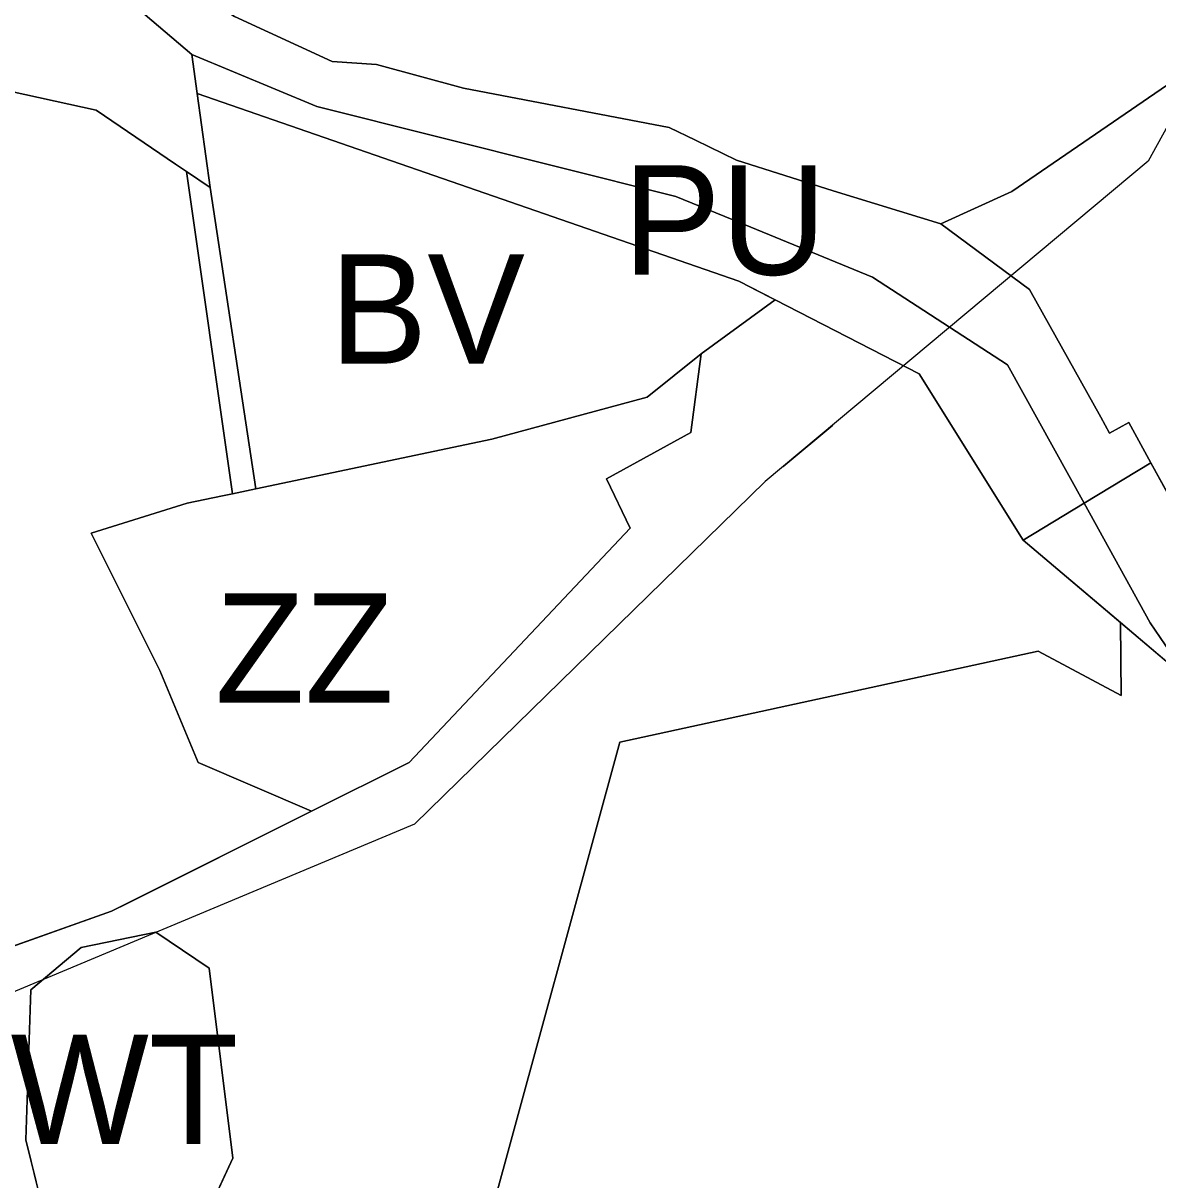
# Model space of a CAD drawing. Extents: x -555509 to -553005, y -1186756 to -1182560.
# Drawn here: x -554192.9 to -554047.8, y -1184562.5 to -1184414.5 of the extents above; entities that cross this region are included whole.
import ezdxf

# ---------------------------------------------------------------- set-up
doc = ezdxf.new("R2010")
doc.units = 0
for name, color, linetype in [('Level 15', 7, 'Continuous'), ('Level 31', 7, 'Continuous'), ('Level 36', 7, 'Continuous'), ('Level 52', 7, 'Continuous'), ('Level 59', 7, 'Continuous'), ('Level 6', 7, 'Continuous'), ('OBRYS_PLOCH', 7, 'Continuous'), ('stav_AT', 7, 'Continuous'), ('stav_BV', 7, 'Continuous'), ('stav_OK', 7, 'Continuous'), ('stav_PU', 7, 'Continuous'), ('stav_VL', 7, 'Continuous'), ('stav_VZ', 7, 'Continuous'), ('stav_WT', 7, 'Continuous'), ('stav_ZK', 7, 'Continuous'), ('stav_ZZ', 7, 'Continuous')]:
    doc.layers.add(name, color=color, linetype=linetype)

msp = doc.modelspace()

# ---------------------------------------------------------------- linework, layer by layer
at = {"layer": 'Level 15'}
for p, q in [((-554171.39, -1184418.57), (-554170.7, -1184423.54)), ((-554170.7, -1184423.54), (-554101.44, -1184447.55)), ((-554169.02, -1184435.57), (-554172.04, -1184433.52)), ((-554172.04, -1184433.52), (-554166.16, -1184474.74)), ((-554163.2, -1184474.11), (-554169.02, -1184435.57)), ((-554101.44, -1184447.55), (-554096.79, -1184449.95))]:
    msp.add_line(p, q, dxfattribs=at)
for points in [[(-554153.41, -1184419.46), (-554165.93, -1184413.67), (-554172.46, -1184409.37), (-554173.4, -1184408.3)], [(-554178.19, -1184412.75), (-554171.39, -1184418.57)], [(-554109.47, -1184436.7), (-554109.47, -1184436.7), (-554155.4, -1184425.21), (-554171.39, -1184418.57)], [(-554171.39, -1184418.57), (-554155.4, -1184425.21)], [(-554089.36, -1184435.98), (-554101.72, -1184432.08), (-554106.97, -1184429.52), (-554110.35, -1184427.87), (-554136.64, -1184422.86), (-554147.78, -1184419.82), (-554153.41, -1184419.46)], [(-554155.4, -1184425.21), (-554109.47, -1184436.7), (-554109.47, -1184436.7)], [(-554102.26, -1184439.67), (-554102.26, -1184439.67), (-554109.47, -1184436.7)], [(-554109.47, -1184436.7), (-554102.26, -1184439.67), (-554102.26, -1184439.67)], [(-554075.6, -1184440.19), (-554089.36, -1184435.98)], [(-554084.34, -1184447.04), (-554102.26, -1184439.67)], [(-554102.26, -1184439.67), (-554084.34, -1184447.04)], [(-554064.28, -1184448.61), (-554075.6, -1184440.19)], [(-554057.28, -1184475.96), (-554067.08, -1184458.26), (-554084.34, -1184447.04)], [(-554084.34, -1184447.04), (-554067.08, -1184458.26), (-554057.28, -1184475.96)], [(-554048.74, -1184470.8), (-554051.58, -1184465.63), (-554054.03, -1184466.97), (-554055.15, -1184464.96), (-554064.28, -1184448.61)], [(-554096.79, -1184449.95), (-554081.56, -1184457.75)], [(-554081.56, -1184457.75), (-554078.37, -1184459.39), (-554065.08, -1184480.67)], [(-554048.74, -1184470.8), (-554057.28, -1184475.96)], [(-554057.28, -1184475.96), (-554048.74, -1184470.8)], [(-554032.4, -1184500.51), (-554048.74, -1184470.8)], [(-554166.16, -1184474.74), (-554163.2, -1184474.11)], [(-554057.28, -1184475.96), (-554065.08, -1184480.67)], [(-554065.08, -1184480.67), (-554057.28, -1184475.96)], [(-554057.28, -1184475.96), (-554048.82, -1184491.25), (-554043.73, -1184498.74)], [(-554043.73, -1184498.74), (-554048.82, -1184491.25), (-554057.28, -1184475.96)], [(-554065.08, -1184480.67), (-554043.73, -1184498.74)]]:
    msp.add_lwpolyline(points, dxfattribs=at)
at = {"layer": 'Level 31'}
for points in [[(-553997.29, -1184320.09), (-554016.36, -1184366.23), (-554036.46, -1184409.26), (-554049.09, -1184432.2), (-554098.06, -1184473.18), (-554142.9, -1184516.99), (-554206.3, -1184543.54), (-554246.24, -1184609), (-554366.6, -1184711.57), (-554375.17, -1184735.92), (-554380.97, -1184742.11), (-554402.36, -1184756.03), (-554415.63, -1184766.72), (-554409.45, -1184838.88), (-554423.36, -1184867.62), (-554433.16, -1184895.06), (-554448.23, -1184939.39), (-554444.24, -1184998.93), (-554443.72, -1185035.39), (-554434.96, -1185098.79), (-554425.81, -1185158.84), (-554425.17, -1185178.04), (-554431.86, -1185204.97), (-554445.49, -1185223.21)], [(-554095.74, -1184471.24), (-554089.42, -1184465.95)]]:
    msp.add_lwpolyline(points, dxfattribs=at)
at = {"layer": 'Level 36'}
msp.add_line((-554055.96, -1184488.39), (-554043.73, -1184498.74), dxfattribs=at)
for points in [[(-554163.2, -1184474.11), (-554133.03, -1184467.75), (-554113.17, -1184462.37), (-554106.24, -1184456.86), (-554096.79, -1184449.95)], [(-554096.79, -1184449.95), (-554078.37, -1184459.39), (-554065.08, -1184480.67), (-554055.96, -1184488.39)], [(-554171.95, -1184475.96), (-554167.45, -1184475.01), (-554166.16, -1184474.74), (-554163.2, -1184474.11)], [(-554179.57, -1184527.1), (-554156.08, -1184515.36), (-554170.58, -1184509.11), (-554175.48, -1184497.33), (-554184.23, -1184479.8), (-554171.95, -1184475.96)], [(-554216.08, -1184572.66), (-554214.89, -1184539.93), (-554181.64, -1184528.14), (-554179.57, -1184527.1)]]:
    msp.add_lwpolyline(points, dxfattribs=at)
at = {"layer": 'Level 52'}
for points in [[(-554099.56, -1184448.52), (-554096.79, -1184449.95), (-554078.37, -1184459.39), (-554065.08, -1184480.67), (-554043.73, -1184498.74), (-554034.15, -1184514.33), (-554027.42, -1184518.38), (-553985.89, -1184526.77), (-553983.73, -1184527.21), (-553943.3, -1184534.51), (-553932.52, -1184538.98), (-553929.16, -1184533.92), (-553928.84, -1184533.21), (-553928.26, -1184531.89), (-553920.04, -1184513.36)], [(-554163.2, -1184474.11), (-554133.03, -1184467.75), (-554113.17, -1184462.37), (-554106.24, -1184456.86), (-554096.79, -1184449.95)], [(-554163.2, -1184474.11), (-554166.16, -1184474.74), (-554167.45, -1184475.01), (-554171.95, -1184475.96)], [(-554216.08, -1184572.66), (-554214.89, -1184539.93), (-554181.64, -1184528.14), (-554156.08, -1184515.36), (-554170.58, -1184509.11), (-554175.48, -1184497.33), (-554184.23, -1184479.8), (-554171.95, -1184475.96)]]:
    msp.add_lwpolyline(points, dxfattribs=at)
at = {"layer": 'Level 6'}
for points in [[(-554163.2, -1184474.11), (-554133.03, -1184467.75), (-554113.17, -1184462.37), (-554106.24, -1184456.86), (-554096.79, -1184449.95)], [(-554096.79, -1184449.95), (-554078.37, -1184459.39), (-554065.08, -1184480.67), (-554043.73, -1184498.74), (-554034.15, -1184514.33), (-554027.42, -1184518.38), (-553985.89, -1184526.77), (-553983.73, -1184527.21), (-553943.3, -1184534.51), (-553932.52, -1184538.98), (-553929.16, -1184533.92), (-553928.84, -1184533.21), (-553928.26, -1184531.89), (-553920.04, -1184513.36)], [(-554171.95, -1184475.96), (-554167.45, -1184475.01), (-554166.16, -1184474.74), (-554163.2, -1184474.11)], [(-554216.08, -1184572.66), (-554214.89, -1184539.93), (-554181.64, -1184528.14), (-554156.08, -1184515.36), (-554170.58, -1184509.11), (-554175.48, -1184497.33), (-554184.23, -1184479.8), (-554171.95, -1184475.96)]]:
    msp.add_lwpolyline(points, dxfattribs=at)
at = {"layer": 'OBRYS_PLOCH'}
for p, q in [((-554171.39, -1184418.57), (-554178.19, -1184412.75)), ((-554227.11, -1184416.25), (-554183.59, -1184425.65)), ((-554183.59, -1184425.65), (-554227.11, -1184416.25)), ((-554170.7, -1184423.54), (-554171.39, -1184418.57)), ((-554045.95, -1184421.98), (-554066.54, -1184436.07)), ((-554169.02, -1184435.57), (-554170.7, -1184423.54)), ((-554101.44, -1184447.55), (-554170.7, -1184423.54)), ((-554170.7, -1184423.54), (-554169.02, -1184435.57)), ((-554170.7, -1184423.54), (-554169.02, -1184435.57)), ((-554101.44, -1184447.55), (-554170.7, -1184423.54)), ((-554183.59, -1184425.65), (-554173.45, -1184432.57)), ((-554173.45, -1184432.57), (-554183.59, -1184425.65)), ((-554173.45, -1184432.57), (-554172.04, -1184433.52)), ((-554172.04, -1184433.52), (-554173.45, -1184432.57)), ((-554172.04, -1184433.52), (-554169.02, -1184435.57)), ((-554169.02, -1184435.57), (-554172.04, -1184433.52)), ((-554172.04, -1184433.52), (-554166.16, -1184474.74)), ((-554166.16, -1184474.74), (-554172.04, -1184433.52)), ((-554169.02, -1184435.57), (-554163.2, -1184474.11)), ((-554163.2, -1184474.11), (-554169.02, -1184435.57)), ((-554169.02, -1184435.57), (-554163.2, -1184474.11)), ((-554089.36, -1184435.98), (-554075.6, -1184440.19)), ((-554066.54, -1184436.07), (-554075.6, -1184440.19)), ((-554075.6, -1184440.19), (-554064.28, -1184448.61)), ((-554096.79, -1184449.95), (-554101.44, -1184447.55)), ((-554096.79, -1184449.95), (-554101.44, -1184447.55)), ((-554106.24, -1184456.86), (-554096.79, -1184449.95)), ((-554106.24, -1184456.86), (-554096.79, -1184449.95)), ((-554096.79, -1184449.95), (-554106.24, -1184456.86)), ((-554078.37, -1184459.39), (-554096.79, -1184449.95)), ((-554107.57, -1184466.89), (-554106.24, -1184456.86)), ((-554106.24, -1184456.86), (-554107.57, -1184466.89)), ((-554065.08, -1184480.67), (-554078.37, -1184459.39)), ((-554163.2, -1184474.11), (-554133.03, -1184467.75)), ((-554107.57, -1184466.89), (-554118.35, -1184472.85)), ((-554048.74, -1184470.8), (-554032.4, -1184500.51)), ((-554118.35, -1184472.85), (-554115.31, -1184479.13)), ((-554167.45, -1184475.01), (-554171.95, -1184475.96)), ((-554171.95, -1184475.96), (-554167.45, -1184475.01)), ((-554166.16, -1184474.74), (-554167.45, -1184475.01)), ((-554167.45, -1184475.01), (-554166.16, -1184474.74)), ((-554163.2, -1184474.11), (-554166.16, -1184474.74)), ((-554166.16, -1184474.74), (-554163.2, -1184474.11)), ((-554115.31, -1184479.13), (-554143.57, -1184509.1)), ((-554052.63, -1184491.21), (-554065.08, -1184480.67)), ((-554046.95, -1184496.01), (-554052.63, -1184491.21)), ((-554170.58, -1184509.11), (-554156.08, -1184515.36)), ((-554156.08, -1184515.36), (-554170.58, -1184509.11)), ((-554156.08, -1184515.36), (-554143.57, -1184509.1)), ((-554143.57, -1184509.1), (-554156.08, -1184515.36)), ((-554181.64, -1184528.14), (-554156.08, -1184515.36)), ((-554156.08, -1184515.36), (-554181.64, -1184528.14)), ((-554214.89, -1184539.93), (-554181.64, -1184528.14)), ((-554175.99, -1184530.83), (-554185.52, -1184532.76)), ((-554185.52, -1184532.76), (-554175.99, -1184530.83)), ((-554189.9, -1184568.29), (-554192.58, -1184557.37)), ((-554166.14, -1184559.72), (-554169.14, -1184566.25))]:
    msp.add_line(p, q, dxfattribs=at)
for points in [[(-554075.6, -1184440.19), (-554066.54, -1184436.07), (-554045.95, -1184421.98), (-554021.52, -1184370.38), (-554009.27, -1184367.29), (-553998.98, -1184335.94), (-554006.09, -1184333.7)], [(-554173.4, -1184408.3), (-554172.46, -1184409.37), (-554165.93, -1184413.67), (-554153.41, -1184419.46)], [(-554153.41, -1184419.46), (-554147.78, -1184419.82), (-554136.64, -1184422.86), (-554110.35, -1184427.87), (-554106.97, -1184429.52), (-554101.72, -1184432.08), (-554089.36, -1184435.98)], [(-554133.03, -1184467.75), (-554113.17, -1184462.37), (-554106.24, -1184456.86), (-554096.79, -1184449.95), (-554101.44, -1184447.55), (-554170.7, -1184423.54), (-554169.02, -1184435.57), (-554163.2, -1184474.11), (-554133.03, -1184467.75)], [(-554064.28, -1184448.61), (-554055.15, -1184464.96), (-554054.03, -1184466.97)], [(-554133.03, -1184467.75), (-554113.17, -1184462.37), (-554106.24, -1184456.86)], [(-554054.03, -1184466.97), (-554051.58, -1184465.63), (-554048.74, -1184470.8)], [(-554143.57, -1184509.1), (-554115.31, -1184479.13), (-554118.35, -1184472.85), (-554107.57, -1184466.89)], [(-554171.95, -1184475.96), (-554184.23, -1184479.8), (-554175.48, -1184497.33), (-554170.58, -1184509.11)], [(-554170.58, -1184509.11), (-554175.48, -1184497.33), (-554184.23, -1184479.8), (-554171.95, -1184475.96)], [(-554052.63, -1184491.21), (-554052.55, -1184500.55), (-554063.16, -1184494.88), (-554116.63, -1184506.52), (-554133.31, -1184567.58), (-554134.8, -1184572.99), (-554136.89, -1184580.6), (-554138.96, -1184588.15), (-554140.65, -1184594.31), (-554142.55, -1184601.22), (-554143.91, -1184606.17), (-554147.29, -1184618.48), (-554148.55, -1184623.08), (-554149.34, -1184624.18), (-554157.07, -1184634.83), (-554161.02, -1184640.28), (-554206.01, -1184641.69)], [(-554063.16, -1184494.88), (-554052.55, -1184500.55), (-554052.63, -1184491.21)], [(-554133.31, -1184567.58), (-554116.63, -1184506.52), (-554063.16, -1184494.88)], [(-554181.64, -1184528.14), (-554214.89, -1184539.93), (-554216.08, -1184572.66)], [(-554179.74, -1184571.5), (-554169.14, -1184566.25), (-554166.14, -1184559.72), (-554169.14, -1184535.43), (-554175.99, -1184530.83)], [(-554175.99, -1184530.83), (-554169.14, -1184535.43), (-554166.14, -1184559.72)], [(-554185.52, -1184532.76), (-554191.94, -1184538.21), (-554192.58, -1184557.37), (-554189.9, -1184568.29), (-554179.74, -1184571.5)], [(-554192.58, -1184557.37), (-554191.94, -1184538.21), (-554185.52, -1184532.76)]]:
    msp.add_lwpolyline(points, dxfattribs=at)
msp.add_lwpolyline([(-554163.2, -1184474.11), (-554169.02, -1184435.57), (-554170.7, -1184423.54), (-554101.44, -1184447.55), (-554096.79, -1184449.95), (-554106.24, -1184456.86), (-554113.17, -1184462.37), (-554133.03, -1184467.75)], close=True, dxfattribs=at)
at = {"layer": 'stav_AT'}
msp.add_line((-554046.95, -1184496.01), (-554052.63, -1184491.21), dxfattribs=at)
msp.add_lwpolyline([(-554052.63, -1184491.21), (-554052.55, -1184500.55), (-554063.16, -1184494.88), (-554116.63, -1184506.52), (-554133.31, -1184567.58), (-554134.8, -1184572.99), (-554136.89, -1184580.6), (-554138.96, -1184588.15), (-554140.65, -1184594.31), (-554142.55, -1184601.22), (-554143.91, -1184606.17), (-554147.29, -1184618.48), (-554148.55, -1184623.08), (-554149.34, -1184624.18), (-554157.07, -1184634.83), (-554161.02, -1184640.28), (-554206.01, -1184641.69)], dxfattribs=at)
at = {"layer": 'stav_BV'}
for p, q in [((-554183.59, -1184425.65), (-554227.11, -1184416.25)), ((-554170.7, -1184423.54), (-554169.02, -1184435.57)), ((-554101.44, -1184447.55), (-554170.7, -1184423.54)), ((-554173.45, -1184432.57), (-554183.59, -1184425.65)), ((-554172.04, -1184433.52), (-554173.45, -1184432.57)), ((-554166.16, -1184474.74), (-554172.04, -1184433.52)), ((-554169.02, -1184435.57), (-554163.2, -1184474.11)), ((-554096.79, -1184449.95), (-554101.44, -1184447.55)), ((-554106.24, -1184456.86), (-554096.79, -1184449.95)), ((-554163.2, -1184474.11), (-554133.03, -1184467.75)), ((-554171.95, -1184475.96), (-554167.45, -1184475.01)), ((-554167.45, -1184475.01), (-554166.16, -1184474.74)), ((-554156.08, -1184515.36), (-554170.58, -1184509.11)), ((-554181.64, -1184528.14), (-554156.08, -1184515.36)), ((-554214.89, -1184539.93), (-554181.64, -1184528.14))]:
    msp.add_line(p, q, dxfattribs=at)
for points in [[(-554133.03, -1184467.75), (-554113.17, -1184462.37), (-554106.24, -1184456.86)], [(-554170.58, -1184509.11), (-554175.48, -1184497.33), (-554184.23, -1184479.8), (-554171.95, -1184475.96)]]:
    msp.add_lwpolyline(points, dxfattribs=at)
at = {"layer": 'stav_OK'}
for p, q in [((-554171.39, -1184418.57), (-554178.19, -1184412.75)), ((-554227.11, -1184416.25), (-554183.59, -1184425.65)), ((-554170.7, -1184423.54), (-554171.39, -1184418.57)), ((-554169.02, -1184435.57), (-554170.7, -1184423.54)), ((-554183.59, -1184425.65), (-554173.45, -1184432.57)), ((-554173.45, -1184432.57), (-554172.04, -1184433.52)), ((-554172.04, -1184433.52), (-554169.02, -1184435.57))]:
    msp.add_line(p, q, dxfattribs=at)
at = {"layer": 'stav_PU'}
for p, q in [((-554178.19, -1184412.75), (-554171.39, -1184418.57)), ((-554171.39, -1184418.57), (-554170.7, -1184423.54)), ((-554170.7, -1184423.54), (-554101.44, -1184447.55)), ((-554169.02, -1184435.57), (-554172.04, -1184433.52)), ((-554172.04, -1184433.52), (-554166.16, -1184474.74)), ((-554163.2, -1184474.11), (-554169.02, -1184435.57)), ((-554075.6, -1184440.19), (-554089.36, -1184435.98)), ((-554064.28, -1184448.61), (-554075.6, -1184440.19)), ((-554101.44, -1184447.55), (-554096.79, -1184449.95)), ((-554096.79, -1184449.95), (-554081.56, -1184457.75)), ((-554032.4, -1184500.51), (-554048.74, -1184470.8)), ((-554166.16, -1184474.74), (-554163.2, -1184474.11)), ((-554065.08, -1184480.67), (-554043.73, -1184498.74))]:
    msp.add_line(p, q, dxfattribs=at)
for points in [[(-554153.41, -1184419.46), (-554165.93, -1184413.67), (-554172.46, -1184409.37), (-554173.4, -1184408.3)], [(-554089.36, -1184435.98), (-554101.72, -1184432.08), (-554106.97, -1184429.52), (-554110.35, -1184427.87), (-554136.64, -1184422.86), (-554147.78, -1184419.82), (-554153.41, -1184419.46)], [(-554048.74, -1184470.8), (-554051.58, -1184465.63), (-554054.03, -1184466.97), (-554055.15, -1184464.96), (-554064.28, -1184448.61)], [(-554081.56, -1184457.75), (-554078.37, -1184459.39), (-554065.08, -1184480.67)]]:
    msp.add_lwpolyline(points, dxfattribs=at)
at = {"layer": 'stav_VL'}
msp.add_line((-554089.36, -1184435.98), (-554075.6, -1184440.19), dxfattribs=at)
for points in [[(-554075.6, -1184440.19), (-554066.54, -1184436.07), (-554045.95, -1184421.98), (-554021.52, -1184370.38), (-554009.27, -1184367.29), (-553998.98, -1184335.94), (-554006.09, -1184333.7)], [(-554173.4, -1184408.3), (-554172.46, -1184409.37), (-554165.93, -1184413.67), (-554153.41, -1184419.46)], [(-554153.41, -1184419.46), (-554147.78, -1184419.82), (-554136.64, -1184422.86), (-554110.35, -1184427.87), (-554106.97, -1184429.52), (-554101.72, -1184432.08), (-554089.36, -1184435.98)]]:
    msp.add_lwpolyline(points, dxfattribs=at)
at = {"layer": 'stav_VZ'}
for p, q in [((-554045.95, -1184421.98), (-554066.54, -1184436.07)), ((-554066.54, -1184436.07), (-554075.6, -1184440.19)), ((-554075.6, -1184440.19), (-554064.28, -1184448.61)), ((-554048.74, -1184470.8), (-554032.4, -1184500.51))]:
    msp.add_line(p, q, dxfattribs=at)
for points in [[(-554064.28, -1184448.61), (-554055.15, -1184464.96), (-554054.03, -1184466.97)], [(-554054.03, -1184466.97), (-554051.58, -1184465.63), (-554048.74, -1184470.8)]]:
    msp.add_lwpolyline(points, dxfattribs=at)
at = {"layer": 'stav_WT'}
msp.add_line((-554175.99, -1184530.83), (-554185.52, -1184532.76), dxfattribs=at)
for points in [[(-554179.74, -1184571.5), (-554169.14, -1184566.25), (-554166.14, -1184559.72), (-554169.14, -1184535.43), (-554175.99, -1184530.83)], [(-554185.52, -1184532.76), (-554191.94, -1184538.21), (-554192.58, -1184557.37), (-554189.9, -1184568.29), (-554179.74, -1184571.5)]]:
    msp.add_lwpolyline(points, dxfattribs=at)
at = {"layer": 'stav_ZK'}
for p, q in [((-554096.79, -1184449.95), (-554106.24, -1184456.86)), ((-554078.37, -1184459.39), (-554096.79, -1184449.95)), ((-554106.24, -1184456.86), (-554107.57, -1184466.89)), ((-554065.08, -1184480.67), (-554078.37, -1184459.39)), ((-554107.57, -1184466.89), (-554118.35, -1184472.85)), ((-554052.63, -1184491.21), (-554065.08, -1184480.67)), ((-554143.57, -1184509.1), (-554156.08, -1184515.36)), ((-554156.08, -1184515.36), (-554181.64, -1184528.14)), ((-554185.52, -1184532.76), (-554175.99, -1184530.83)), ((-554191.94, -1184538.21), (-554185.52, -1184532.76)), ((-554192.58, -1184557.37), (-554191.94, -1184538.21)), ((-554189.9, -1184568.29), (-554192.58, -1184557.37)), ((-554166.14, -1184559.72), (-554169.14, -1184566.25))]:
    msp.add_line(p, q, dxfattribs=at)
for points in [[(-554118.35, -1184472.85), (-554115.31, -1184479.13), (-554143.57, -1184509.1)], [(-554116.63, -1184506.52), (-554063.16, -1184494.88), (-554052.55, -1184500.55), (-554052.63, -1184491.21)], [(-554134.8, -1184572.99), (-554133.31, -1184567.58), (-554116.63, -1184506.52)], [(-554181.64, -1184528.14), (-554214.89, -1184539.93), (-554216.08, -1184572.66)], [(-554175.99, -1184530.83), (-554169.14, -1184535.43), (-554166.14, -1184559.72)]]:
    msp.add_lwpolyline(points, dxfattribs=at)
at = {"layer": 'stav_ZZ'}
for p, q in [((-554101.44, -1184447.55), (-554170.7, -1184423.54)), ((-554170.7, -1184423.54), (-554169.02, -1184435.57)), ((-554169.02, -1184435.57), (-554163.2, -1184474.11)), ((-554096.79, -1184449.95), (-554101.44, -1184447.55)), ((-554106.24, -1184456.86), (-554096.79, -1184449.95)), ((-554107.57, -1184466.89), (-554106.24, -1184456.86)), ((-554167.45, -1184475.01), (-554171.95, -1184475.96)), ((-554166.16, -1184474.74), (-554167.45, -1184475.01)), ((-554163.2, -1184474.11), (-554166.16, -1184474.74)), ((-554170.58, -1184509.11), (-554156.08, -1184515.36)), ((-554156.08, -1184515.36), (-554143.57, -1184509.1))]:
    msp.add_line(p, q, dxfattribs=at)
for points in [[(-554143.57, -1184509.1), (-554115.31, -1184479.13), (-554118.35, -1184472.85), (-554107.57, -1184466.89)], [(-554171.95, -1184475.96), (-554184.23, -1184479.8), (-554175.48, -1184497.33), (-554170.58, -1184509.11)]]:
    msp.add_lwpolyline(points, dxfattribs=at)

# ---------------------------------------------------------------- texts
at = {"layer": 'Level 59'}
for s, p in [('PU', (-554116.23, -1184446.72)), ('BV', (-554153.75, -1184458.1)), ('ZZ', (-554168.4, -1184501.48)), ('WT', (-554194.54, -1184557.93))]:
    msp.add_text(s, height=14, dxfattribs=at).set_placement(p)

doc.saveas('drawing.dxf')
